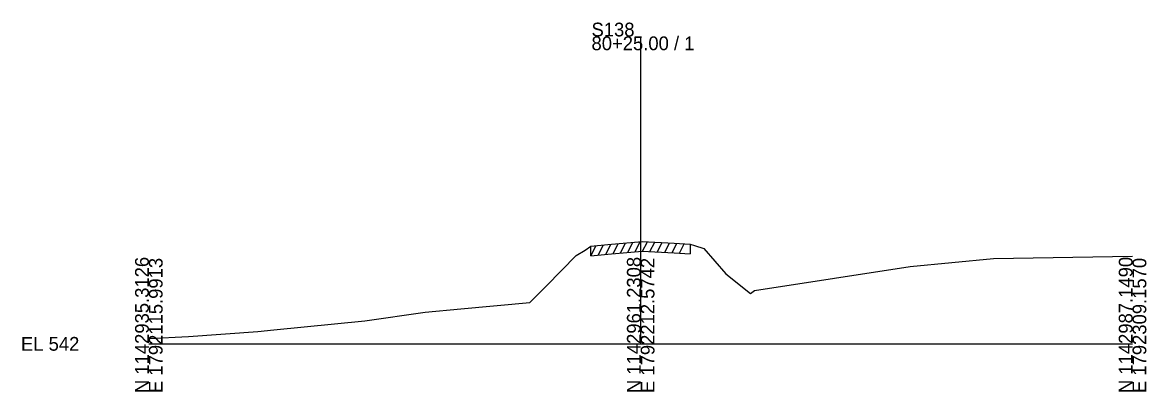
# Model space of a CAD drawing. Extents: x -26 to 1203, y -10 to 19606.
# Drawn here: x -25.7 to 202.8, y 490.3 to 565.4 of the extents above; entities that cross this region are included whole.
import ezdxf

# ---------------------------------------------------------------- set-up
doc = ezdxf.new("R2010")
doc.units = 0
for name, color, linetype in [('RD_EX_Driveway', 7, 'Continuous'), ('RD_GPK_XS_Cell', 7, 'Continuous'), ('RD_XS_ExGround', 7, 'Continuous'), ('RD_XS_ExPaveRet', 7, 'Continuous')]:
    doc.layers.add(name, color=color, linetype=linetype)

msp = doc.modelspace()

# ---------------------------------------------------------------- linework, layer by layer
at = {"layer": 'RD_GPK_XS_Cell'}
for p, q in [((100, 500), (100, 562.52)), ((0, 500), (100, 500)), ((100, 500), (200, 500))]:
    msp.add_line(p, q, dxfattribs=at)
at = {"layer": 'RD_XS_ExGround'}
msp.add_lwpolyline([(0, 501.09), (8.04, 501.52), (22.19, 502.5), (25.43, 502.83), (43.91, 504.7), (56.21, 506.43), (63.44, 507.12), (77.44, 508.44), (80.85, 511.8), (86.9, 517.98), (88.69, 519.08), (89.88, 519.88), (93.35, 520.22), (100.28, 520.84), (106.79, 520.49), (110.09, 520.28), (110.95, 520), (112.82, 519.37), (117.34, 514.26), (122.34, 510.26), (123.12, 510.87), (139.43, 513.36), (154.81, 515.71), (171.74, 517.35), (200, 517.84)], dxfattribs=at)
at = {"layer": 'RD_XS_ExPaveRet'}
for p, q in [((89.88, 517.88), (90.93, 519.98)), ((89.88, 517.88), (89.88, 519.88)), ((91.38, 518.02), (92.43, 520.13)), ((92.88, 518.17), (93.93, 520.27)), ((93.35, 518.22), (100.28, 518.84)), ((94.38, 518.31), (95.42, 520.4)), ((95.88, 518.44), (96.92, 520.54)), ((97.38, 518.58), (98.42, 520.67)), ((98.88, 518.71), (99.92, 520.81)), ((100.28, 518.84), (106.79, 518.49)), ((100.38, 518.83), (101.35, 520.78)), ((101.88, 518.75), (102.85, 520.7)), ((103.38, 518.67), (104.35, 520.62)), ((104.88, 518.59), (105.85, 520.54)), ((106.38, 518.51), (107.35, 520.45)), ((107.88, 518.42), (108.85, 520.36)), ((110.09, 520.28), (110.09, 518.28)), ((89.88, 517.88), (93.35, 518.22)), ((106.79, 518.49), (110.09, 518.28))]:
    msp.add_line(p, q, dxfattribs=at)

# ---------------------------------------------------------------- texts
at = {"layer": 'RD_EX_Driveway'}
msp.add_text('552.41', height=0.0975, rotation=90, dxfattribs=at).set_placement((100.1, 520.81))
at = {"layer": 'RD_GPK_XS_Cell'}
for s, p in [('S138', (90, 562.52)), ('80+25.00 / 1', (90, 559.72)), ('EL 542', (-26, 498.6))]:
    msp.add_text(s, height=2.8, dxfattribs=at).set_placement(p)
for s, p in [('N 1142935.3126', (0, 490)), ('E 1792115.9913', (2.8, 490)), ('N 1142961.2308', (100, 490)), ('E 1792212.5742', (102.8, 490)), ('N 1142987.1490', (200, 490)), ('E 1792309.1570', (202.8, 490))]:
    msp.add_text(s, height=2.8, rotation=90, dxfattribs=at).set_placement(p)

doc.saveas('drawing.dxf')
